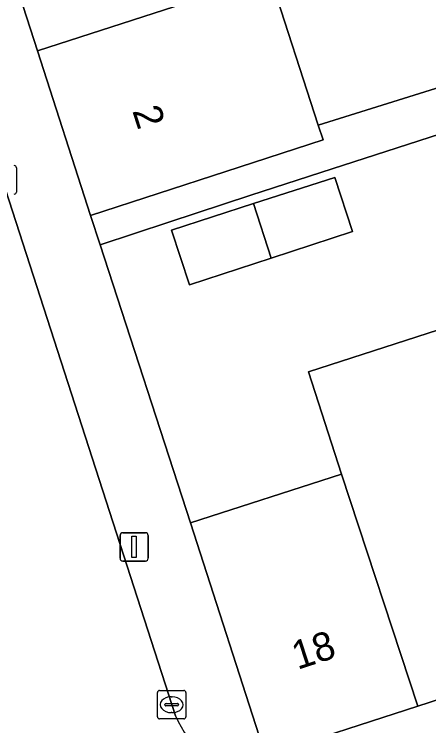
# Model space of a CAD drawing. Extents: x 159371 to 159986, y 382987 to 383597.
# Drawn here: x 159516.33 to 159530.89, y 383294.61 to 383319.61 of the extents above; entities that cross this region are included whole.
import ezdxf

# ---------------------------------------------------------------- set-up
doc = ezdxf.new("R2010")
doc.units = 0
for name, color, linetype in [('IMGEO_Erf', 7, 'Continuous'), ('IMGEO_Kolk', 7, 'Continuous'), ('IMGEO_Lichtmast', 7, 'Continuous'), ('IMGEO_Muur', 7, 'Continuous'), ('IMGEO_Pand', 7, 'Continuous'), ('IMGEO_Pand_nummerreeks', 7, 'Continuous'), ('IMGEO_Rijbaan_lokaal_open', 7, 'Continuous'), ('IMGEO_Voetpad_open', 7, 'Continuous')]:
    doc.layers.add(name, color=color, linetype=linetype)

msp = doc.modelspace()

# ---------------------------------------------------------------- linework, layer by layer
at = {"layer": 'IMGEO_Erf'}
msp.add_lwpolyline([(159531.558, 383349.489), (159526.801, 383347.947), (159526.135, 383350.002), (159520.44, 383348.178), (159520.015, 383349.441), (159516.472, 383348.302), (159508.306, 383345.678), (159508.756, 383344.243), (159516.929, 383346.888), (159518.467, 383342.131), (159518.657, 383341.545), (159520.315, 383336.416), (159523.11, 383337.322), (159524.784, 383332.153), (159521.986, 383331.247), (159523.642, 383326.126), (159526.996, 383327.212), (159528.664, 383322.054), (159525.31, 383320.968), (159527.01, 383315.711), (159542.027, 383320.417)], dxfattribs=at)
for points in [[(159558.763, 383313.472), (159563.918, 383315.141), (159564.507, 383315.332), (159569.263, 383316.872), (159566.789, 383324.468), (159563.916, 383323.538), (159563.201, 383325.724), (159527.495, 383314.182), (159524.644, 383313.247), (159521.765, 383312.303), (159519.344, 383311.509), (159522.517, 383301.734), (159527.826, 383303.453), (159526.665, 383307.041), (159531.993, 383308.766), (159533.154, 383305.179), (159538.113, 383306.785), (159537.132, 383309.814), (159542.289, 383311.484), (159543.269, 383308.455), (159548.443, 383310.13), (159553.618, 383311.806)], [(159525.357, 383311.04), (159522.489, 383310.1), (159521.856, 383312.026), (159524.738, 383312.955), (159527.595, 383313.876), (159528.218, 383311.978)]]:
    msp.add_lwpolyline(points, close=True, dxfattribs=at)
at = {"layer": 'IMGEO_Kolk'}
for p, q in [((159516.402, 383314.215), (159516.402, 383313.363)), ((159521.359, 383294.923), (159521.359, 383295.775)), ((159521.434, 383295.849), (159522.286, 383295.849)), ((159522.36, 383295.775), (159522.36, 383294.923)), ((159521.847, 383295.629), (159521.872, 383295.629)), ((159521.618, 383295.343), (159521.618, 383295.355)), ((159522.056, 383295.306), (159521.658, 383295.306)), ((159521.661, 383295.392), (159522.059, 383295.392)), ((159522.102, 383295.355), (159522.102, 383295.343)), ((159521.87, 383295.069), (159521.845, 383295.069)), ((159522.286, 383294.849), (159521.434, 383294.849))]:
    msp.add_line(p, q, dxfattribs=at)
for points in [[(159516.402, 383314.215), (159516.402, 383313.363)], [(159521.359, 383294.923), (159521.359, 383295.775)], [(159521.434, 383295.849), (159522.286, 383295.849)], [(159522.36, 383295.775), (159522.36, 383294.923)], [(159522.286, 383294.849), (159521.434, 383294.849)]]:
    msp.add_lwpolyline(points, dxfattribs=at)
for centre, radius, start, end in [((159516.326, 383314.213), 0.0765, 1.552, 88.448), ((159516.326, 383314.213), 0.0765, 1.552, 88.448), ((159516.326, 383313.365), 0.0765, 271.552, 358.448), ((159516.326, 383313.365), 0.0765, 271.552, 358.448), ((159521.436, 383295.773), 0.0765, 91.552, 178.448), ((159521.436, 383295.773), 0.0765, 91.552, 178.448), ((159522.284, 383295.773), 0.0765, 1.552, 88.448), ((159522.284, 383295.773), 0.0765, 1.552, 88.448), ((159521.658, 383295.352), 0.0403, 85.8775, 175.7526), ((159521.655, 383295.342), 0.0366, 178.938, 274.7102), ((159522.059, 383295.349), 0.043, 264.8664, 352.4533), ((159522.063, 383295.354), 0.0386, 1.7309, 96.639), ((159521.436, 383294.925), 0.0765, 181.552, 268.448), ((159521.436, 383294.925), 0.0765, 181.552, 268.448), ((159522.284, 383294.925), 0.0765, 271.552, 358.448), ((159522.284, 383294.925), 0.0765, 271.552, 358.448)]:
    msp.add_arc(centre, radius, start, end, dxfattribs=at)
for centre, major_axis, ratio, start_param, end_param in [((159521.846, 383295.349), (-0.387, 0.002), 0.722429, 4.712389, 7.853982), ((159521.871, 383295.349), (-0.39, 0.002), 0.717154, 1.570796, 4.712389)]:
    msp.add_ellipse(centre, major_axis=major_axis, ratio=ratio, start_param=start_param, end_param=end_param, dxfattribs=at)
at = {"layer": 'IMGEO_Lichtmast'}
for p, q in [((159520.045, 383300.493), (159520.045, 383301.293)), ((159520.045, 383301.293), (159520.045, 383300.493)), ((159520.145, 383301.393), (159520.935, 383301.393)), ((159520.935, 383301.393), (159520.145, 383301.393)), ((159521.035, 383301.293), (159521.035, 383300.493)), ((159521.035, 383300.493), (159521.035, 383301.293)), ((159520.935, 383300.393), (159520.145, 383300.393)), ((159520.145, 383300.393), (159520.935, 383300.393))]:
    msp.add_line(p, q, dxfattribs=at)
msp.add_lwpolyline([(159520.465, 383301.268), (159520.615, 383301.268), (159520.615, 383300.518), (159520.465, 383300.518), (159520.465, 383301.268)], dxfattribs=at)
for centre, start, end in [((159520.145, 383301.293), 90, 180), ((159520.145, 383301.293), 90, 180), ((159520.935, 383301.293), 0, 90), ((159520.935, 383301.293), 360, 90), ((159520.145, 383300.493), 180, 270), ((159520.145, 383300.493), 180, 270), ((159520.935, 383300.493), 270, 0), ((159520.935, 383300.493), 270, 0)]:
    msp.add_arc(centre, 0.1, start, end, dxfattribs=at)
at = {"layer": 'IMGEO_Muur'}
msp.add_lwpolyline([(159519.344, 383311.509), (159522.517, 383301.734)], dxfattribs=at)
at = {"layer": 'IMGEO_Pand'}
for points in [[(159523.642, 383326.126), (159515.471, 383323.48), (159517.14, 383318.322), (159525.31, 383320.968), (159528.664, 383322.054), (159526.996, 383327.212)], [(159525.31, 383320.968), (159517.14, 383318.322), (159519.011, 383312.536), (159523.765, 383314.086), (159527.176, 383315.198), (159527.01, 383315.711)], [(159524.738, 383312.955), (159525.357, 383311.04), (159528.218, 383311.978), (159527.595, 383313.876)], [(159524.738, 383312.955), (159521.856, 383312.026), (159522.489, 383310.1), (159525.357, 383311.04)], [(159527.826, 383303.453), (159530.505, 383295.292), (159535.641, 383296.956), (159532.996, 383305.128), (159533.154, 383305.179), (159531.993, 383308.766), (159526.665, 383307.041)], [(159527.826, 383303.453), (159522.517, 383301.734), (159525.157, 383293.558), (159530.505, 383295.292)]]:
    msp.add_lwpolyline(points, close=True, dxfattribs=at)
at = {"layer": 'IMGEO_Rijbaan_lokaal_open'}
msp.add_lwpolyline([(159521.99, 383294.954), (159514.182, 383319.114)], dxfattribs=at)
msp.add_arc((159526.542, 383297.048), 5.011, 204.6985, 244.421, dxfattribs=at)
at = {"layer": 'IMGEO_Voetpad_open'}
for points in [[(159517.14, 383318.322), (159515.471, 383323.48), (159513.815, 383328.601), (159512.144, 383333.769), (159510.485, 383338.898), (159508.756, 383344.243), (159508.306, 383345.678), (159516.472, 383348.302), (159520.015, 383349.441), (159517.861, 383356.203)], [(159506.376, 383352.592), (159503.646, 383351.717), (159513.324, 383321.769), (159514.182, 383319.114), (159521.99, 383294.954)], [(159542.027, 383320.417), (159527.01, 383315.711), (159527.176, 383315.198), (159523.765, 383314.086), (159519.011, 383312.536), (159519.344, 383311.509), (159521.765, 383312.303), (159524.644, 383313.247), (159527.495, 383314.182), (159563.201, 383325.724)], [(159524.379, 383292.528), (159525.157, 383293.558), (159522.517, 383301.734), (159519.344, 383311.509), (159519.011, 383312.536), (159517.14, 383318.322)], [(159572.877, 383306.719), (159575.958, 383307.741), (159575.265, 383309.805), (159571.909, 383308.713), (159566.56, 383306.979), (159561.405, 383305.308), (159556.261, 383303.641), (159551.086, 383301.963), (159545.913, 383300.286), (159540.758, 383298.615), (159535.641, 383296.956), (159530.505, 383295.292), (159525.157, 383293.558), (159524.379, 383292.528)]]:
    msp.add_lwpolyline(points, dxfattribs=at)
msp.add_arc((159526.542, 383297.048), 5.011, 204.6985, 244.421, dxfattribs=at)

# ---------------------------------------------------------------- texts
at = {"layer": 'IMGEO_Pand_nummerreeks'}
for s, rotation, p in [('2', 287.9219, (159520.47, 383316.218)), ('18', 17.9605, (159526.281, 383296.571))]:
    msp.add_text(s, height=1, rotation=rotation, dxfattribs=at).set_placement(p)

doc.saveas('drawing.dxf')
